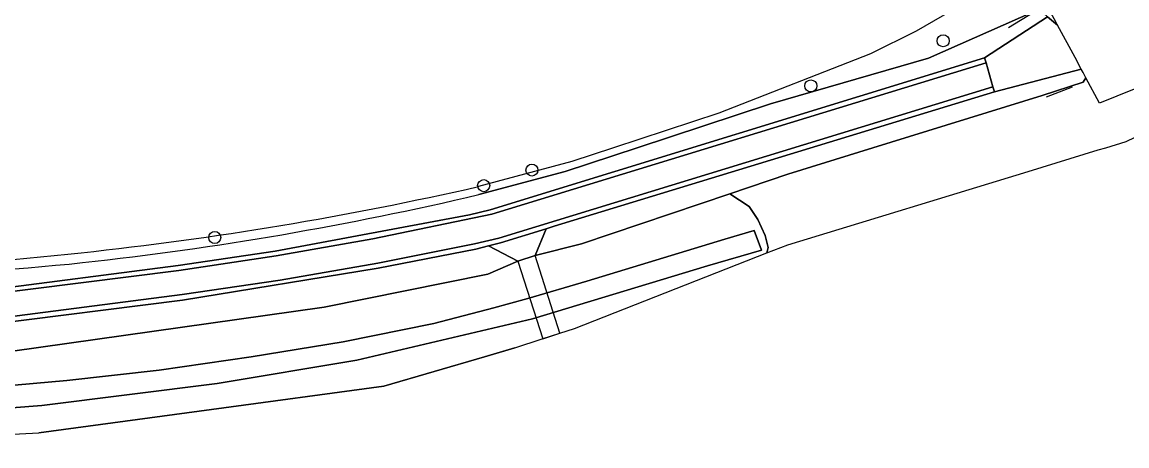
# Model space of a CAD drawing. Extents: x 164494 to 166241, y 382475 to 384495.
# Drawn here: x 165613.9 to 165703.4, y 382475.8 to 382510.2 of the extents above; entities that cross this region are included whole.
import ezdxf

# ---------------------------------------------------------------- set-up
doc = ezdxf.new("R2010")
doc.units = 0
for name, color, linetype in [('IMGEO_Berm_groen', 7, 'Continuous'), ('IMGEO_Boom', 7, 'Continuous'), ('IMGEO_Dek', 7, 'Continuous'), ('IMGEO_Fietspad_gesloten', 7, 'Continuous'), ('IMGEO_Fietspad_onverhard', 7, 'Continuous'), ('IMGEO_Fietspad_open', 7, 'Continuous'), ('IMGEO_Gemengd_bos', 7, 'Continuous'), ('IMGEO_Grasland_overig', 7, 'Continuous'), ('IMGEO_Greppel_droge_sloot', 7, 'Continuous'), ('IMGEO_Groenvoorziening', 7, 'Continuous'), ('IMGEO_Hek', 7, 'Continuous'), ('IMGEO_Oever', 7, 'Continuous'), ('IMGEO_Rijbaan_lokaal_open', 7, 'Continuous'), ('IMGEO_Sloot', 7, 'Continuous'), ('IMGEO_Waterloop', 7, 'Continuous')]:
    doc.layers.add(name, color=color, linetype=linetype)

msp = doc.modelspace()

# ---------------------------------------------------------------- linework, layer by layer
at = {"layer": 'IMGEO_Berm_groen'}
for points in [[(165537.526, 382491.281), (165559.203, 382488.608), (165561.096, 382488.437), (165583.111, 382487.384), (165584.87, 382487.379), (165610.662, 382488.413), (165626.551, 382490.456), (165634.424, 382491.624), (165650.164, 382494.566), (165651.831, 382494.976), (165691.881, 382507.301), (165696.995, 382510.606), (165696.305, 382511.232), (165695.951, 382511.065), (165687.342, 382507.257), (165674.544, 382503.57), (165663.745, 382500), (165657.904, 382498.069), (165650.914, 382496.204)], [(165476.352, 382493.323), (165555.664, 382483.342), (165568.387, 382481.841), (165571.648, 382482.29), (165575.519, 382482.619), (165579.308, 382482.509), (165597.189, 382482.776), (165612.943, 382483.488), (165638.394, 382487.071), (165651.638, 382489.748), (165654.073, 382490.811), (165651.706, 382492.052), (165650.678, 382491.779), (165642.763, 382490.249), (165626.905, 382487.648), (165611.033, 382485.633), (165609.004, 382485.453), (165585.008, 382484.574), (165582.953, 382484.569), (165560.981, 382485.618), (165558.845, 382485.816), (165537.031, 382488.518)]]:
    msp.add_lwpolyline(points, dxfattribs=at)
msp.add_lwpolyline([(165699.725, 382506.376), (165692.689, 382504.529), (165657.004, 382493.631), (165656.366, 382493.436), (165655.487, 382491.258), (165659.235, 382492.208), (165671.245, 382496.276), (165675.958, 382497.872), (165682.839, 382500), (165696.557, 382504.242), (165699.869, 382505.307), (165700.1, 382505.679), (165699.876, 382506.095)], close=True, dxfattribs=at)
for centre, radius, start, end in [((165589.99, 382754.497), 265.38, 276.23519, 283.27188), ((165591.612, 382755.972), 266.677, 268.21173, 275.85435)]:
    msp.add_arc(centre, radius, start, end, dxfattribs=at)
at = {"layer": 'IMGEO_Boom'}
for centre in [(165688.538, 382508.677), (165677.814, 382505.014), (165655.216, 382498.194), (165651.306, 382496.928), (165629.514, 382492.727)]:
    msp.add_circle(centre, 0.489, dxfattribs=at)
at = {"layer": 'IMGEO_Dek'}
msp.add_lwpolyline([(165657.471, 382484.962), (165655.487, 382491.258), (165654.073, 382490.811), (165656.085, 382484.516), (165657.471, 382484.962)], close=True, dxfattribs=at)
at = {"layer": 'IMGEO_Fietspad_gesloten'}
msp.add_lwpolyline([(165610.976, 382486.061), (165626.865, 382488.093), (165634.822, 382489.276), (165642.728, 382490.654), (165650.569, 382492.204), (165652.52, 382492.679), (165692.57, 382504.953), (165692.014, 382506.898), (165651.968, 382494.621), (165642.331, 382492.612), (165634.49, 382491.244), (165626.599, 382490.035), (165610.688, 382488.038)], dxfattribs=at)
at = {"layer": 'IMGEO_Fietspad_onverhard'}
msp.add_lwpolyline([(165657.471, 382484.962), (165655.487, 382491.258), (165654.073, 382490.811), (165656.085, 382484.516), (165657.471, 382484.962)], close=True, dxfattribs=at)
at = {"layer": 'IMGEO_Fietspad_open'}
for points in [[(165697.802, 382509.945), (165696.995, 382510.606), (165691.881, 382507.301), (165692.014, 382506.898), (165692.57, 382504.953), (165692.689, 382504.529), (165699.725, 382506.376), (165699.221, 382507.311)], [(165656.366, 382493.436), (165652.657, 382492.303), (165651.706, 382492.052), (165654.073, 382490.811), (165655.487, 382491.258)]]:
    msp.add_lwpolyline(points, close=True, dxfattribs=at)
for points in [[(165537.375, 382490.88), (165559.205, 382488.184), (165561.096, 382488.025), (165583.077, 382486.973), (165584.885, 382486.959), (165608.907, 382487.872), (165610.688, 382488.038), (165626.599, 382490.035), (165634.49, 382491.244), (165642.331, 382492.612), (165651.968, 382494.621), (165692.014, 382506.898), (165691.881, 382507.301), (165651.831, 382494.976), (165650.164, 382494.566), (165634.424, 382491.624), (165626.551, 382490.456), (165610.662, 382488.413), (165584.87, 382487.379), (165583.111, 382487.384), (165561.096, 382488.437), (165559.203, 382488.608), (165537.526, 382491.281)], [(165611.033, 382485.633), (165626.905, 382487.648), (165642.763, 382490.249), (165650.678, 382491.779), (165651.706, 382492.052), (165652.657, 382492.303), (165656.366, 382493.436), (165657.004, 382493.631), (165692.689, 382504.529), (165692.57, 382504.953), (165652.52, 382492.679), (165650.569, 382492.204), (165642.728, 382490.654), (165634.822, 382489.276), (165626.865, 382488.093), (165610.976, 382486.061)]]:
    msp.add_lwpolyline(points, dxfattribs=at)
at = {"layer": 'IMGEO_Gemengd_bos'}
for points in [[(165651.366, 382483.047), (165651.366, 382483.047), (165643.22, 382480.671), (165651.366, 382483.047)], [(165615.267, 382476.893), (165643.22, 382480.671), (165629.243, 382478.782), (165615.267, 382476.893)]]:
    msp.add_lwpolyline(points, dxfattribs=at)
at = {"layer": 'IMGEO_Grasland_overig'}
msp.add_lwpolyline([(165674.253, 382491.47), (165675.957, 382492.139), (165695.433, 382498.081), (165701.105, 382499.831), (165701.721, 382500), (165703.36, 382500.5), (165706.893, 382502.199), (165707.108, 382502.302), (165707.121, 382502.309), (165704.103, 382504.785), (165704.102, 382504.785), (165704.017, 382504.751), (165701.21, 382503.62), (165700.1, 382505.679), (165699.869, 382505.307), (165696.557, 382504.242), (165682.839, 382500), (165675.958, 382497.872), (165671.245, 382496.276), (165672.824, 382495.233), (165673.527, 382494.179), (165674.112, 382492.891), (165674.346, 382491.915)], close=True, dxfattribs=at)
at = {"layer": 'IMGEO_Greppel_droge_sloot'}
msp.add_lwpolyline([(165653.821, 382483.787), (165651.366, 382483.047), (165651.366, 382483.047), (165653.019, 382483.529), (165653.821, 382483.787)], dxfattribs=at)
at = {"layer": 'IMGEO_Groenvoorziening'}
for points in [[(165721.062, 382529.746), (165701.272, 382518.201), (165699.519, 382518.777), (165699.286, 382518.663), (165699.054, 382518.55), (165695.323, 382516.736), (165694.974, 382516.566), (165694.639, 382516.403), (165693.882, 382513.825), (165686.351, 382509.446), (165682.638, 382507.623), (165670.353, 382502.801), (165661.834, 382500), (165658.446, 382498.886), (165650.879, 382496.85)], [(165650.914, 382496.204), (165657.904, 382498.069), (165663.745, 382500), (165674.544, 382503.57), (165687.342, 382507.257), (165695.951, 382511.065), (165696.305, 382511.232), (165696.945, 382511.534)]]:
    msp.add_lwpolyline(points, dxfattribs=at)
for centre, radius, start, end in [((165588.767, 382770.453), 280.565, 276.12513, 282.79028), ((165589.99, 382754.497), 265.38, 276.23519, 283.27188), ((165591.612, 382755.972), 266.677, 268.21173, 275.85435), ((165593.308, 382720.941), 230.852, 267.51548, 276.31554)]:
    msp.add_arc(centre, radius, start, end, dxfattribs=at)
at = {"layer": 'IMGEO_Hek'}
for points in [[(165693.829, 382509.754), (165695.917, 382511.031)], [(165698.994, 382504.926), (165696.872, 382504.101)]]:
    msp.add_lwpolyline(points, dxfattribs=at)
at = {"layer": 'IMGEO_Oever'}
for points in [[(165594.802, 382475.825), (165615.267, 382476.893), (165629.243, 382478.782), (165643.22, 382480.671), (165651.366, 382483.047), (165653.821, 382483.787), (165656.05, 382484.505), (165657.471, 382484.962), (165658.663, 382485.346), (165674.253, 382491.47), (165674.346, 382491.915), (165674.112, 382492.891), (165673.527, 382494.179), (165672.824, 382495.233), (165671.245, 382496.276), (165659.235, 382492.208), (165655.487, 382491.258), (165654.073, 382490.811), (165651.638, 382489.748), (165638.394, 382487.071), (165612.943, 382483.488)], [(165610.542, 382480.51), (165617.536, 382481.136), (165625.004, 382481.958), (165632.475, 382483.047), (165639.922, 382484.262), (165647.265, 382485.755), (165652.141, 382487.021), (165654.892, 382487.783), (165659.668, 382489.189), (165670.832, 382492.58), (165673.234, 382493.296), (165673.824, 382491.71), (165669.433, 382490.435), (165655.251, 382486.138), (165641.027, 382482.773), (165629.724, 382480.889), (165615.5, 382479.111), (165608.536, 382478.561)]]:
    msp.add_lwpolyline(points, dxfattribs=at)
at = {"layer": 'IMGEO_Rijbaan_lokaal_open'}
msp.add_lwpolyline([(165696.945, 382511.534), (165696.305, 382511.232), (165696.995, 382510.606), (165697.802, 382509.945), (165697.687, 382510.158)], close=True, dxfattribs=at)
at = {"layer": 'IMGEO_Sloot'}
msp.add_lwpolyline([(165608.536, 382478.561), (165615.5, 382479.111), (165629.724, 382480.889), (165641.027, 382482.773), (165655.251, 382486.138), (165669.433, 382490.435), (165673.824, 382491.71), (165673.234, 382493.296), (165670.832, 382492.58), (165659.668, 382489.189), (165654.892, 382487.783), (165652.141, 382487.021), (165647.265, 382485.755), (165639.922, 382484.262), (165632.475, 382483.047), (165625.004, 382481.958), (165617.536, 382481.136), (165610.542, 382480.51)], dxfattribs=at)
at = {"layer": 'IMGEO_Waterloop'}
msp.add_lwpolyline([(165721.062, 382529.746), (165701.272, 382518.201), (165699.519, 382518.777), (165699.286, 382518.663), (165699.054, 382518.55), (165695.323, 382516.736), (165694.974, 382516.566), (165694.639, 382516.403), (165693.882, 382513.825), (165686.351, 382509.446), (165682.638, 382507.623), (165670.353, 382502.801), (165661.834, 382500), (165658.446, 382498.886), (165650.879, 382496.85)], dxfattribs=at)
for centre, radius, start, end in [((165588.767, 382770.453), 280.565, 276.12513, 282.79028), ((165593.308, 382720.941), 230.852, 267.51548, 276.31554)]:
    msp.add_arc(centre, radius, start, end, dxfattribs=at)

doc.saveas('drawing.dxf')
